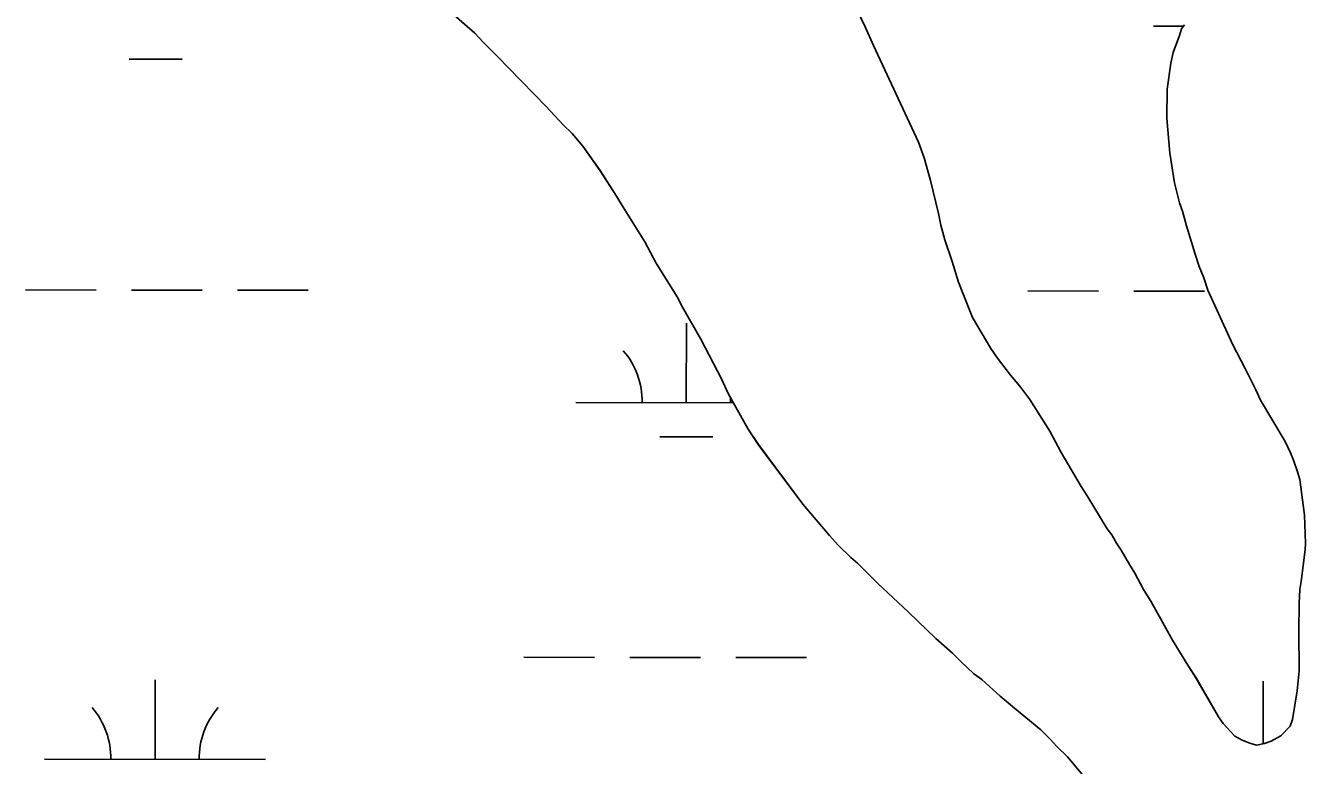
# Model space of a CAD drawing. Extents: x 3148686 to 3186545, y 916144 to 941516.
# Drawn here: x 3156446 to 3157026, y 939068 to 939403 of the extents above; entities that cross this region are included whole.
import ezdxf

# ---------------------------------------------------------------- set-up
doc = ezdxf.new("R2010")
doc.units = 0
for name, color, linetype in [('V-SITE-VEGE', 7, 'Continuous'), ('V-TOPO-SHOR', 7, 'Continuous'), ('V-WETL-SWMP', 7, 'Continuous')]:
    doc.layers.add(name, color=color, linetype=linetype)

msp = doc.modelspace()

# ---------------------------------------------------------------- linework, layer by layer
at = {"layer": 'V-SITE-VEGE'}
for p, q in [((3156817.09, 939422.22), (3156826.64, 939402.4)), ((3156649.76, 939399.54), (3156639.23, 939408.71)), ((3156653.52, 939395.38), (3156649.76, 939399.54)), ((3156826.64, 939402.4), (3156830.34, 939393.87)), ((3156966.13, 939390.78), (3156968.98, 939398.39)), ((3156968.98, 939398.39), (3156969.84, 939401.38)), ((3156969.84, 939401.38), (3156971.24, 939403.28)), ((3156659.72, 939389.28), (3156653.52, 939395.38)), ((3156830.34, 939393.87), (3156850.74, 939350.11)), ((3156682.07, 939366.26), (3156659.72, 939389.28)), ((3156964.97, 939385.88), (3156966.13, 939390.78)), ((3156963.43, 939374.15), (3156964.97, 939385.88)), ((3156963.23, 939361.03), (3156963.43, 939374.15)), ((3156689.87, 939357.95), (3156682.07, 939366.26)), ((3156693.91, 939354.06), (3156689.87, 939357.95)), ((3156964.64, 939345.15), (3156963.23, 939361.03)), ((3156698.75, 939348.25), (3156693.91, 939354.06)), ((3156706.51, 939337.2), (3156698.75, 939348.25)), ((3156850.74, 939350.11), (3156853.37, 939342.97)), ((3156853.37, 939342.97), (3156856.23, 939332.81)), ((3156966.63, 939331.73), (3156964.64, 939345.15)), ((3156713.99, 939325.61), (3156706.51, 939337.2)), ((3156856.23, 939332.81), (3156859.83, 939317.73)), ((3156968.96, 939322.68), (3156966.63, 939331.73)), ((3156716.93, 939320.65), (3156713.99, 939325.61)), ((3156970.27, 939318.83), (3156968.96, 939322.68)), ((3156726.81, 939304.93), (3156716.93, 939320.65)), ((3156859.83, 939317.73), (3156860.85, 939312.52)), ((3156972.08, 939312.25), (3156970.27, 939318.83)), ((3156860.85, 939312.52), (3156862.66, 939305.93)), ((3156975.99, 939299.34), (3156972.08, 939312.25)), ((3156862.66, 939305.93), (3156866.07, 939296.04)), ((3156731.86, 939295.29), (3156726.81, 939304.93)), ((3156977.83, 939293.85), (3156975.99, 939299.34)), ((3156741.47, 939280.11), (3156731.86, 939295.29)), ((3156866.07, 939296.04), (3156868.94, 939286.71)), ((3156979.93, 939288.63), (3156977.83, 939293.85)), ((3156981.76, 939283.13), (3156979.93, 939288.63)), ((3156868.94, 939286.71), (3156870.78, 939281.76)), ((3156870.78, 939281.76), (3156875.26, 939270.76)), ((3156993.15, 939258.37), (3156981.76, 939283.13)), ((3156743.86, 939275.43), (3156741.47, 939280.11)), ((3156752.12, 939260.82), (3156743.86, 939275.43)), ((3156875.26, 939270.76), (3156883.53, 939256.7)), ((3156761.69, 939242.64), (3156752.12, 939260.82)), ((3156883.53, 939256.7), (3156886.47, 939252.29)), ((3156998.73, 939247.63), (3156993.15, 939258.37)), ((3156886.47, 939252.29), (3156892.37, 939244.54)), ((3157003.51, 939237.99), (3156998.73, 939247.63)), ((3156764.61, 939236.31), (3156761.69, 939242.64)), ((3156892.37, 939244.54), (3156896.67, 939239.56)), ((3156773.66, 939220.05), (3156764.61, 939236.31)), ((3156896.67, 939239.56), (3156901.23, 939233.48)), ((3157005.63, 939233.31), (3157003.51, 939237.99)), ((3156901.23, 939233.48), (3156910.31, 939219.14)), ((3157016.83, 939214.56), (3157005.63, 939233.31)), ((3156778.2, 939213.16), (3156773.66, 939220.05)), ((3156910.31, 939219.14), (3156915.36, 939209.5)), ((3156798.3, 939186.07), (3156778.2, 939213.16)), ((3157019.22, 939209.33), (3157016.83, 939214.56)), ((3156915.36, 939209.5), (3156924.42, 939194.06)), ((3157020.54, 939206.03), (3157019.22, 939209.33)), ((3157022.37, 939200.81), (3157020.54, 939206.03)), ((3157023.41, 939197.24), (3157022.37, 939200.81)), ((3157025.63, 939181.08), (3157023.41, 939197.24)), ((3156924.42, 939194.06), (3156927.1, 939189.92)), ((3156927.1, 939189.92), (3156936.17, 939175.02)), ((3156810.4, 939171.96), (3156798.3, 939186.07)), ((3157026, 939168.51), (3157025.63, 939181.08)), ((3156814.43, 939167.52), (3156810.4, 939171.96)), ((3156936.17, 939175.02), (3156938.32, 939172.26)), ((3156938.32, 939172.26), (3156940.45, 939168.4)), ((3156820.09, 939161.97), (3156814.43, 939167.52)), ((3156940.45, 939168.4), (3156942.59, 939165.36)), ((3157025.95, 939165.5), (3157026, 939168.51)), ((3156823.33, 939159.19), (3156820.09, 939161.97)), ((3156942.59, 939165.36), (3156946.31, 939158.75)), ((3157024.1, 939151.05), (3157025.95, 939165.5)), ((3156832.22, 939150.32), (3156823.33, 939159.19)), ((3156946.31, 939158.75), (3156948.72, 939154.89)), ((3156948.72, 939154.89), (3156952.71, 939147.45)), ((3156846.24, 939137.26), (3156832.22, 939150.32)), ((3157023.5, 939147.5), (3157024.1, 939151.05)), ((3156952.71, 939147.45), (3156955.91, 939142.21)), ((3157023.13, 939141.22), (3157023.5, 939147.5)), ((3156858.63, 939125.33), (3156846.24, 939137.26)), ((3156955.91, 939142.21), (3156965.76, 939124.57)), ((3157022.95, 939128.65), (3157023.13, 939141.22)), ((3156866.19, 939118.66), (3156858.63, 939125.33)), ((3157023.23, 939110.6), (3157022.95, 939128.65)), ((3156965.76, 939124.57), (3156972.71, 939113.26)), ((3156869.96, 939114.78), (3156866.19, 939118.66)), ((3156875.89, 939109.22), (3156869.96, 939114.78)), ((3156879.41, 939106.71), (3156875.89, 939109.22)), ((3156972.71, 939113.26), (3156976.44, 939107.47)), ((3157022.28, 939101.6), (3157023.23, 939110.6)), ((3156887.77, 939099.21), (3156879.41, 939106.71)), ((3156976.44, 939107.47), (3156986.57, 939089.82)), ((3156894.25, 939093.64), (3156887.77, 939099.21)), ((3157020.17, 939088.51), (3157022.28, 939101.6)), ((3156906.13, 939083.9), (3156894.25, 939093.64)), ((3156986.57, 939089.82), (3156988.71, 939086.79)), ((3156988.71, 939086.79), (3156994.09, 939080.97)), ((3157014.87, 939081.21), (3157019.03, 939085.52)), ((3157019.03, 939085.52), (3157020.17, 939088.51)), ((3156910.44, 939079.74), (3156906.13, 939083.9)), ((3156913.4, 939076.42), (3156910.44, 939079.74)), ((3156994.09, 939080.97), (3156997.35, 939079.28)), ((3156997.35, 939079.28), (3157000.88, 939077.86)), ((3157010.46, 939078.81), (3157014.87, 939081.21)), ((3156918.25, 939071.7), (3156913.4, 939076.42)), ((3157000.88, 939077.86), (3157003.88, 939077)), ((3157003.88, 939077), (3157007.44, 939077.76)), ((3157007.44, 939077.76), (3157010.46, 939078.81)), ((3156928.19, 939059.8), (3156918.25, 939071.7))]:
    msp.add_line(p, q, dxfattribs=at)
at = {"layer": 'V-TOPO-SHOR'}
for points in [[(3156971.24, 939403.28), (3156969.84, 939401.38), (3156968.98, 939398.39), (3156966.13, 939390.78), (3156964.97, 939385.88), (3156963.43, 939374.15), (3156963.23, 939361.03), (3156964.64, 939345.15), (3156966.63, 939331.73), (3156968.96, 939322.68), (3156970.27, 939318.83), (3156972.08, 939312.25), (3156975.99, 939299.34), (3156977.83, 939293.85), (3156979.93, 939288.63), (3156981.77, 939283.13), (3156993.15, 939258.37), (3156998.73, 939247.63), (3157003.51, 939237.99), (3157005.63, 939233.31), (3157016.83, 939214.56), (3157019.22, 939209.33), (3157020.54, 939206.03), (3157022.37, 939200.81), (3157023.41, 939197.24), (3157025.63, 939181.08), (3157026, 939168.51), (3157025.95, 939165.5), (3157024.1, 939151.04), (3157023.5, 939147.5), (3157023.13, 939141.22), (3157022.95, 939128.65), (3157023.23, 939110.6), (3157022.28, 939101.6), (3157020.17, 939088.51), (3157019.03, 939085.52), (3157014.87, 939081.21), (3157010.46, 939078.81), (3157007.44, 939077.76), (3157003.88, 939077), (3157000.88, 939077.86), (3156997.35, 939079.28), (3156994.09, 939080.97), (3156988.71, 939086.79), (3156986.57, 939089.82), (3156976.44, 939107.47), (3156972.71, 939113.26), (3156965.76, 939124.57), (3156955.91, 939142.21), (3156952.71, 939147.45), (3156948.72, 939154.89), (3156946.31, 939158.75), (3156942.59, 939165.36), (3156940.45, 939168.4), (3156938.31, 939172.26), (3156936.17, 939175.02), (3156927.1, 939189.92), (3156924.42, 939194.06), (3156915.36, 939209.5), (3156910.31, 939219.14), (3156901.23, 939233.48), (3156896.67, 939239.56), (3156892.37, 939244.54), (3156886.47, 939252.28), (3156883.53, 939256.7), (3156875.26, 939270.76), (3156870.78, 939281.76), (3156868.94, 939286.71), (3156866.07, 939296.04), (3156862.66, 939305.93), (3156860.85, 939312.52), (3156859.83, 939317.73), (3156856.23, 939332.81), (3156853.37, 939342.97), (3156850.74, 939350.11), (3156830.34, 939393.87), (3156826.64, 939402.4), (3156817.09, 939422.22)], [(3156639.23, 939408.71), (3156649.76, 939399.54), (3156653.52, 939395.38), (3156659.72, 939389.28), (3156682.07, 939366.26), (3156689.87, 939357.95), (3156693.91, 939354.06), (3156698.75, 939348.25), (3156706.51, 939337.2)], [(3156706.51, 939337.2), (3156713.99, 939325.61), (3156716.93, 939320.65), (3156726.81, 939304.93), (3156731.86, 939295.29), (3156741.47, 939280.11), (3156743.86, 939275.43), (3156752.12, 939260.82), (3156761.69, 939242.64), (3156764.61, 939236.31), (3156773.66, 939220.05), (3156778.2, 939213.16), (3156798.3, 939186.07), (3156810.4, 939171.96), (3156814.43, 939167.52), (3156820.09, 939161.97), (3156823.33, 939159.19), (3156832.22, 939150.32), (3156846.24, 939137.26), (3156858.63, 939125.33), (3156866.19, 939118.66), (3156869.96, 939114.78), (3156875.89, 939109.22), (3156879.41, 939106.71), (3156887.77, 939099.21), (3156894.25, 939093.64), (3156906.13, 939083.9), (3156910.44, 939079.74), (3156913.4, 939076.42), (3156918.25, 939071.7), (3156928.19, 939059.8)]]:
    msp.add_lwpolyline(points, dxfattribs=at)
at = {"layer": 'V-WETL-SWMP'}
for p, q in [((3156957.2, 939402.71), (3156970.81, 939402.69)), ((3156493.28, 939387.76), (3156517.28, 939387.74)), ((3156446.32, 939283.17), (3156478.32, 939283.14)), ((3156494.32, 939283.12), (3156526.32, 939283.09)), ((3156542.32, 939283.07), (3156574.32, 939283.04)), ((3156900.23, 939282.7), (3156932.23, 939282.66)), ((3156948.23, 939282.64), (3156980.23, 939282.61)), ((3156745.58, 939232.12), (3156745.62, 939268.12)), ((3156695.58, 939232.17), (3156766.96, 939232.09)), ((3156733.57, 939216.7), (3156757.57, 939216.67)), ((3156672.05, 939116.76), (3156704.05, 939116.73)), ((3156720.05, 939116.71), (3156752.05, 939116.68)), ((3156768.05, 939116.66), (3156800.05, 939116.63)), ((3156504.94, 939070.51), (3156504.98, 939106.51)), ((3157006.86, 939077.64), (3157006.89, 939105.98)), ((3156454.94, 939070.56), (3156554.94, 939070.46))]:
    msp.add_line(p, q, dxfattribs=at)
for points in [[(3156817.09, 939422.22), (3156826.64, 939402.4), (3156830.34, 939393.87), (3156850.74, 939350.11), (3156853.37, 939342.97), (3156856.22, 939332.81), (3156859.83, 939317.73), (3156860.85, 939312.52), (3156862.66, 939305.93), (3156866.07, 939296.04), (3156868.94, 939286.71), (3156870.78, 939281.76), (3156875.26, 939270.76), (3156883.53, 939256.7), (3156886.47, 939252.28), (3156892.37, 939244.55), (3156896.67, 939239.56), (3156901.23, 939233.48), (3156910.31, 939219.14), (3156915.36, 939209.49), (3156924.42, 939194.06), (3156927.1, 939189.92), (3156936.17, 939175.02), (3156938.31, 939172.26), (3156940.45, 939168.4), (3156942.59, 939165.36), (3156946.31, 939158.75), (3156948.72, 939154.89), (3156952.71, 939147.45), (3156955.91, 939142.21), (3156965.76, 939124.57), (3156972.7, 939113.26), (3156976.45, 939107.47), (3156986.57, 939089.82), (3156988.71, 939086.79), (3156994.09, 939080.97), (3156997.35, 939079.28), (3157000.88, 939077.86), (3157003.88, 939077), (3157007.44, 939077.76), (3157010.46, 939078.81), (3157014.87, 939081.21), (3157019.03, 939085.52), (3157020.17, 939088.51), (3157022.28, 939101.6), (3157023.23, 939110.6), (3157022.95, 939128.65), (3157023.13, 939141.22), (3157023.5, 939147.5), (3157024.1, 939151.04), (3157025.95, 939165.5), (3157026, 939168.51), (3157025.63, 939181.08), (3157023.41, 939197.24), (3157022.37, 939200.81), (3157020.54, 939206.03), (3157019.22, 939209.33), (3157016.83, 939214.56), (3157005.63, 939233.31), (3157003.51, 939237.99), (3156998.73, 939247.62), (3156993.15, 939258.37), (3156981.77, 939283.13), (3156979.93, 939288.63), (3156977.82, 939293.85), (3156975.99, 939299.34), (3156972.08, 939312.25), (3156970.27, 939318.83), (3156968.96, 939322.68), (3156966.63, 939331.73), (3156964.64, 939345.16), (3156963.23, 939361.03), (3156963.43, 939374.15), (3156964.97, 939385.88), (3156966.13, 939390.78), (3156968.98, 939398.39), (3156969.84, 939401.38), (3156971.24, 939403.28)], [(3156928.19, 939059.8), (3156918.25, 939071.7), (3156913.4, 939076.42), (3156910.44, 939079.74), (3156906.13, 939083.9), (3156894.25, 939093.64), (3156887.77, 939099.21), (3156879.4, 939106.71), (3156875.89, 939109.22), (3156869.96, 939114.78), (3156866.19, 939118.66), (3156858.63, 939125.33), (3156846.24, 939137.26), (3156832.22, 939150.32), (3156823.33, 939159.19), (3156820.09, 939161.97), (3156814.43, 939167.52), (3156810.4, 939171.96), (3156798.3, 939186.07), (3156778.21, 939213.16), (3156773.66, 939220.06), (3156764.61, 939236.32), (3156761.69, 939242.64), (3156752.12, 939260.82), (3156743.86, 939275.43), (3156741.47, 939280.11), (3156731.86, 939295.29), (3156726.81, 939304.93), (3156716.93, 939320.65), (3156713.99, 939325.62), (3156706.51, 939337.21), (3156698.75, 939348.25), (3156693.91, 939354.06), (3156689.87, 939357.95), (3156682.07, 939366.26), (3156659.72, 939389.28), (3156653.52, 939395.38), (3156649.76, 939399.54), (3156639.23, 939408.71)]]:
    msp.add_lwpolyline(points, dxfattribs=at)
for centre, start, end in [((3156690.34, 939232.65), 359.16781, 40.71147), ((3156800.83, 939232.53), 176.84905, 180.71146), ((3156449.7, 939071.04), 359.16781, 40.71147), ((3156560.18, 939070.92), 139.1678, 180.71146)]:
    msp.add_arc(centre, 35.25, start, end, dxfattribs=at)

doc.saveas('drawing.dxf')
